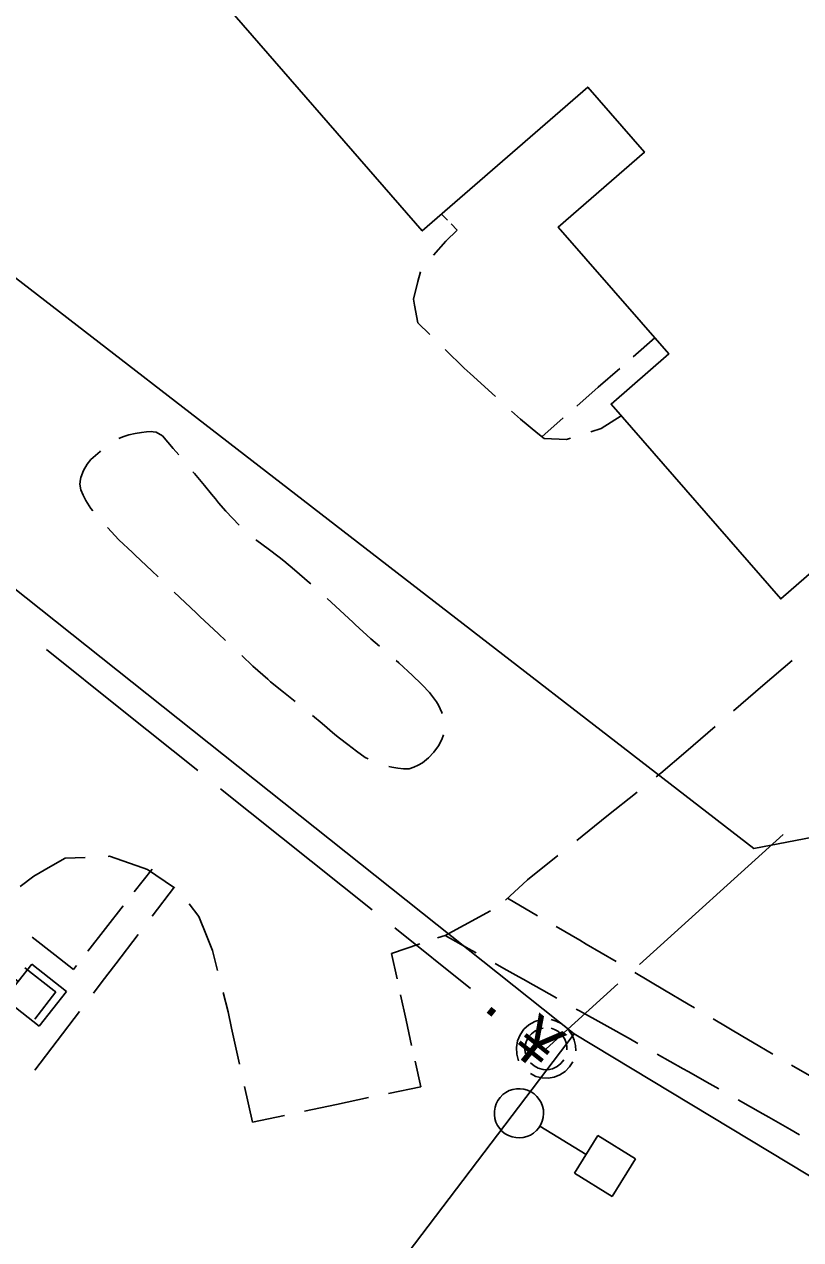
# Model space of a CAD drawing. Extents: x 2443269 to 2494951, y 591171 to 622130.
# Drawn here: x 2462444.2 to 2462524.3, y 603560.2 to 603685.7 of the extents above; entities that cross this region are included whole.
import ezdxf

# ---------------------------------------------------------------- set-up
doc = ezdxf.new("R2010")
doc.units = 0
for name, color, linetype in [('SURVEY - CENTERLINE - Existing Roads', 7, 'Continuous'), ('SURVEY - NON-TRANSPORTATION - Buildings', 7, 'Continuous'), ('SURVEY - PROPERTY - Property Lines', 7, 'Continuous'), ('SURVEY - TRANSPORTATION - Features', 7, 'Continuous'), ('SURVEY - UTILITIES - Cable (Underground) with Text', 7, 'Continuous'), ('SURVEY - UTILITIES - Poles and Miscellaneous with Text', 7, 'Continuous'), ('SURVEY - UTILITIES - Sanitary Sewer with Text', 7, 'Continuous')]:
    doc.layers.add(name, color=color, linetype=linetype)

# ---------------------------------------------------------------- blocks, each defined once
blk = doc.blocks.new('xlp')
at = {"layer": 'SURVEY - UTILITIES - Cable (Underground) with Text'}
for p, q in [((10.122, 2.523), (9.74, 2.449)), ((10.511, 2.538), (10.122, 2.523)), ((10.122, 2.523), (10.122, 2.523)), ((10.897, 2.493), (10.511, 2.538)), ((10.511, 2.538), (10.511, 2.538)), ((-2.285, -2.285), (-2.285, 2.285)), ((-2.285, 2.285), (-2.285, 2.285)), ((-2.285, 2.285), (2.285, 2.285)), ((2.285, 2.285), (2.285, -2.285)), ((8.23, 1.297), (8.058, 0.949)), ((8.454, 1.616), (8.23, 1.297)), ((8.23, 1.297), (8.23, 1.297)), ((8.724, 1.896), (8.454, 1.616)), ((8.454, 1.616), (8.454, 1.616)), ((9.033, 2.131), (8.724, 1.896)), ((8.724, 1.896), (8.724, 1.896)), ((9.374, 2.317), (9.033, 2.131)), ((9.033, 2.131), (9.033, 2.131)), ((9.74, 2.449), (9.374, 2.317)), ((9.374, 2.317), (9.374, 2.317)), ((9.74, 2.449), (9.74, 2.449)), ((11.272, 2.39), (10.897, 2.493)), ((10.897, 2.493), (10.897, 2.493)), ((11.627, 2.231), (11.272, 2.39)), ((11.272, 2.39), (11.272, 2.39)), ((11.953, 2.02), (11.627, 2.231)), ((11.627, 2.231), (11.627, 2.231)), ((12.244, 1.761), (11.953, 2.02)), ((11.953, 2.02), (11.953, 2.02)), ((12.491, 1.461), (12.244, 1.761)), ((12.244, 1.761), (12.244, 1.761)), ((12.69, 1.127), (12.491, 1.461)), ((12.491, 1.461), (12.491, 1.461)), ((2.285, 0), (7.873, 0)), ((7.94, 0.578), (7.881, 0.194)), ((7.881, 0.194), (7.881, 0.194)), ((7.881, 0.194), (7.881, -0.194)), ((8.058, 0.949), (7.94, 0.578)), ((7.94, 0.578), (7.94, 0.578)), ((8.058, 0.949), (8.058, 0.949)), ((12.835, 0.766), (12.69, 1.127)), ((12.69, 1.127), (12.69, 1.127)), ((12.924, 0.387), (12.835, 0.766)), ((12.835, 0.766), (12.835, 0.766)), ((12.953, 0), (12.924, 0.387)), ((12.924, 0.387), (12.924, 0.387)), ((12.924, -0.387), (12.953, 0)), ((7.881, -0.194), (7.881, -0.194)), ((7.881, -0.194), (7.94, -0.578)), ((7.94, -0.578), (7.94, -0.578)), ((7.94, -0.578), (8.058, -0.949)), ((8.058, -0.949), (8.058, -0.949)), ((8.058, -0.949), (8.23, -1.297)), ((12.491, -1.461), (12.69, -1.127)), ((12.69, -1.127), (12.835, -0.766)), ((12.69, -1.127), (12.69, -1.127)), ((12.835, -0.766), (12.924, -0.387)), ((12.835, -0.766), (12.835, -0.766)), ((12.924, -0.387), (12.924, -0.387)), ((2.285, -2.285), (-2.285, -2.285)), ((-2.285, -2.285), (-2.285, -2.285)), ((2.285, -2.285), (2.285, -2.285)), ((8.23, -1.297), (8.23, -1.297)), ((8.23, -1.297), (8.454, -1.616)), ((8.454, -1.616), (8.454, -1.616)), ((8.454, -1.616), (8.724, -1.896)), ((8.724, -1.896), (8.724, -1.896)), ((8.724, -1.896), (9.033, -2.131)), ((9.033, -2.131), (9.033, -2.131)), ((9.033, -2.131), (9.374, -2.317)), ((9.374, -2.317), (9.374, -2.317)), ((9.374, -2.317), (9.74, -2.449)), ((9.74, -2.449), (9.74, -2.449)), ((9.74, -2.449), (10.122, -2.523)), ((10.511, -2.538), (10.897, -2.493)), ((10.897, -2.493), (11.272, -2.39)), ((10.897, -2.493), (10.897, -2.493)), ((11.272, -2.39), (11.627, -2.231)), ((11.272, -2.39), (11.272, -2.39)), ((11.627, -2.231), (11.953, -2.02)), ((11.627, -2.231), (11.627, -2.231)), ((11.953, -2.02), (12.244, -1.761)), ((11.953, -2.02), (11.953, -2.02)), ((12.244, -1.761), (12.491, -1.461)), ((12.244, -1.761), (12.244, -1.761)), ((12.491, -1.461), (12.491, -1.461)), ((10.122, -2.523), (10.122, -2.523)), ((10.122, -2.523), (10.511, -2.538)), ((10.511, -2.538), (10.511, -2.538))]:
    blk.add_line(p, q, dxfattribs=at)
blk = doc.blocks.new('xmh')
at = {"layer": 'SURVEY - CENTERLINE - Existing Roads'}
for p, q in [((-1.171, 2.844), (-1.773, 2.501)), ((-0.508, 3.048), (-1.171, 2.844)), ((-1.171, 2.844), (-1.171, 2.844)), ((1.042, 2.883), (0.508, 3.048)), ((1.539, 2.628), (1.042, 2.883)), ((1.042, 2.883), (1.042, 2.883)), ((1.985, 2.291), (1.539, 2.628)), ((1.539, 2.628), (1.539, 2.628)), ((-2.684, 1.466), (-2.948, 0.825)), ((-2.286, 2.034), (-2.684, 1.466)), ((-2.684, 1.466), (-2.684, 1.466)), ((-1.773, 2.501), (-2.286, 2.034)), ((-2.286, 2.034), (-2.286, 2.034)), ((-1.525, 1.574), (-1.822, 1.23)), ((-1.773, 2.501), (-1.773, 2.501)), ((-1.161, 1.847), (-1.525, 1.574)), ((-1.525, 1.574), (-1.525, 1.574)), ((-0.748, 2.036), (-1.161, 1.847)), ((-1.161, 1.847), (-1.161, 1.847)), ((-0.304, 2.133), (-0.748, 2.036)), ((-0.748, 2.036), (-0.748, 2.036)), ((0.864, 2.014), (0.508, 2.133)), ((1.194, 1.835), (0.864, 2.014)), ((0.864, 2.014), (0.864, 2.014)), ((1.487, 1.599), (1.194, 1.835)), ((1.194, 1.835), (1.194, 1.835)), ((1.734, 1.316), (1.487, 1.599)), ((1.487, 1.599), (1.487, 1.599)), ((1.927, 0.994), (1.734, 1.316)), ((1.734, 1.316), (1.734, 1.316)), ((2.366, 1.882), (1.985, 2.291)), ((1.985, 2.291), (1.985, 2.291)), ((2.671, 1.413), (2.366, 1.882)), ((2.366, 1.882), (2.366, 1.882)), ((2.89, 0.899), (2.671, 1.413)), ((2.671, 1.413), (2.671, 1.413)), ((-2.948, 0.825), (-3.065, 0.141)), ((-3.065, 0.141), (-3.065, 0.141)), ((-3.065, 0.141), (-3.03, -0.551)), ((-2.948, 0.825), (-2.948, 0.825)), ((-2.167, 0.395), (-2.198, -0.058)), ((-2.039, 0.831), (-2.167, 0.395)), ((-2.167, 0.395), (-2.167, 0.395)), ((-1.822, 1.23), (-2.039, 0.831)), ((-2.039, 0.831), (-2.039, 0.831)), ((-1.822, 1.23), (-1.822, 1.23)), ((2.061, 0.643), (1.927, 0.994)), ((1.927, 0.994), (1.927, 0.994)), ((2.13, 0.274), (2.061, 0.643)), ((2.061, 0.643), (2.061, 0.643)), ((2.133, -0.101), (2.13, 0.274)), ((2.13, 0.274), (2.13, 0.274)), ((3.017, 0.354), (2.89, 0.899)), ((2.89, 0.899), (2.89, 0.899)), ((3.048, -0.203), (3.017, 0.354)), ((3.017, 0.354), (3.017, 0.354)), ((-3.03, -0.551), (-3.03, -0.551)), ((-3.03, -0.551), (-2.844, -1.219)), ((-2.198, -0.058), (-2.198, -0.058)), ((-2.198, -0.058), (-2.133, -0.508)), ((1.518, -1.512), (1.828, -1.117)), ((-1.625, -1.422), (-1.25, -1.756)), ((-1.25, -1.756), (-1.25, -1.756)), ((-1.25, -1.756), (-0.808, -1.995)), ((-0.808, -1.995), (-0.808, -1.995)), ((-0.808, -1.995), (-0.323, -2.125)), ((-0.323, -2.125), (-0.323, -2.125)), ((-0.323, -2.125), (0.178, -2.14)), ((0.178, -2.14), (0.67, -2.038)), ((0.178, -2.14), (0.178, -2.14)), ((0.67, -2.038), (1.125, -1.825)), ((0.67, -2.038), (0.67, -2.038)), ((1.125, -1.825), (1.518, -1.512)), ((1.125, -1.825), (1.125, -1.825)), ((1.426, -2.675), (1.958, -2.32)), ((1.518, -1.512), (1.518, -1.512)), ((1.958, -2.32), (2.403, -1.862)), ((1.958, -2.32), (1.958, -2.32)), ((2.403, -1.862), (2.743, -1.32)), ((2.403, -1.862), (2.403, -1.862)), ((-1.625, -2.54), (-1.054, -2.827)), ((-1.054, -2.827), (-1.054, -2.827)), ((-1.054, -2.827), (-0.436, -2.988)), ((-0.436, -2.988), (-0.436, -2.988)), ((-0.436, -2.988), (0.202, -3.016)), ((0.202, -3.016), (0.832, -2.91)), ((0.202, -3.016), (0.202, -3.016)), ((0.832, -2.91), (1.426, -2.675)), ((0.832, -2.91), (0.832, -2.91)), ((1.426, -2.675), (1.426, -2.675))]:
    blk.add_line(p, q, dxfattribs=at)

msp = doc.modelspace()

# ---------------------------------------------------------------- linework, layer by layer
at = {"layer": 'SURVEY - NON-TRANSPORTATION - Buildings'}
msp.add_lwpolyline([(2462563.126, 603701.07), (2462586.528, 603674.164), (2462574.769, 603663.938), (2462575.704, 603662.865), (2462552.863, 603642.999), (2462542.66, 603654.728), (2462537.378, 603650.135), (2462542.624, 603644.105), (2462522.207, 603626.349), (2462504.707, 603646.47), (2462510.652, 603651.641), (2462499.264, 603664.735), (2462508.149, 603672.464), (2462502.292, 603679.197), (2462485.222, 603664.351), (2462462.817, 603690.112)], dxfattribs=at)
at = {"layer": 'SURVEY - PROPERTY - Property Lines'}
msp.add_line((2462730.21, 603640.614), (2462519.418, 603600.599), dxfattribs=at)
for points in [[(2462304.097, 603711.613), (2462436.106, 603664.991), (2462519.418, 603600.599)], [(2462432.163, 603490.9), (2462500.897, 603581.448), (2462423.798, 603642.815), (2462421.658, 603643.571), (2462309.846, 603683.059), (2462297.79, 603682.294)], [(2462500.897, 603581.448), (2462661.664, 603484.397), (2462728.654, 603484.102), (2462718.494, 603351.11)]]:
    msp.add_lwpolyline(points, dxfattribs=at)
at = {"layer": 'SURVEY - TRANSPORTATION - Features'}
for p, q in [((2462487.819, 603665.448), (2462487.2, 603666.07)), ((2462487.2, 603666.07), (2462487.2, 603666.07)), ((2462487.666, 603663.285), (2462488.824, 603664.436)), ((2462488.824, 603664.436), (2462488.206, 603665.059)), ((2462488.824, 603664.436), (2462488.824, 603664.436)), ((2462486.373, 603661.854), (2462487.666, 603663.285)), ((2462484.307, 603657.307), (2462484.783, 603659.125)), ((2462484.783, 603659.125), (2462485.031, 603660.122)), ((2462484.429, 603656.664), (2462484.307, 603657.307)), ((2462484.773, 603654.859), (2462484.429, 603656.664)), ((2462486.005, 603653.652), (2462484.773, 603654.859)), ((2462506.99, 603651.358), (2462509.208, 603653.301)), ((2462509.208, 603653.301), (2462509.208, 603653.301)), ((2462489.546, 603650.181), (2462487.594, 603652.094)), ((2462490.16, 603649.624), (2462489.546, 603650.181)), ((2462492.8, 603647.233), (2462490.16, 603649.624)), ((2462503.385, 603648.199), (2462505.603, 603650.143)), ((2462501.166, 603646.256), (2462503.385, 603648.199)), ((2462495.357, 603644.915), (2462494.449, 603645.738)), ((2462497.159, 603643.428), (2462495.357, 603644.915)), ((2462497.561, 603643.098), (2462499.78, 603645.041)), ((2462505.763, 603645.256), (2462503.7, 603643.951)), ((2462453.935, 603642.897), (2462454.33, 603643.091)), ((2462454.33, 603643.091), (2462454.953, 603643.291)), ((2462454.953, 603643.291), (2462455.603, 603643.432)), ((2462455.603, 603643.432), (2462456.259, 603643.527)), ((2462456.259, 603643.527), (2462456.777, 603643.596)), ((2462456.777, 603643.596), (2462457.299, 603643.639)), ((2462457.299, 603643.639), (2462457.476, 603643.619)), ((2462457.476, 603643.619), (2462457.785, 603643.583)), ((2462457.785, 603643.583), (2462458.434, 603643.186)), ((2462458.434, 603643.186), (2462458.992, 603642.546)), ((2462497.794, 603642.904), (2462497.159, 603643.428)), ((2462500.101, 603642.809), (2462497.794, 603642.904)), ((2462500.511, 603642.939), (2462500.101, 603642.809)), ((2462503.7, 603643.951), (2462502.633, 603643.612)), ((2462451.502, 603641.169), (2462451.987, 603641.575)), ((2462451.987, 603641.575), (2462452.051, 603641.626)), ((2462458.992, 603642.546), (2462459.53, 603641.89)), ((2462459.53, 603641.89), (2462460.111, 603641.237)), ((2462450.271, 603639.607), (2462450.649, 603640.256)), ((2462450.649, 603640.256), (2462451.039, 603640.735)), ((2462451.039, 603640.735), (2462451.502, 603641.169)), ((2462460.111, 603641.237), (2462460.113, 603641.234)), ((2462449.996, 603638.895), (2462450.271, 603639.607)), ((2462461.573, 603639.484), (2462461.738, 603639.289)), ((2462461.738, 603639.289), (2462462.246, 603638.682)), ((2462449.904, 603638.183), (2462449.975, 603638.731)), ((2462450.016, 603637.619), (2462449.904, 603638.183)), ((2462449.975, 603638.731), (2462449.996, 603638.895)), ((2462462.246, 603638.682), (2462462.755, 603638.075)), ((2462462.755, 603638.075), (2462463.483, 603637.182)), ((2462450.248, 603637.058), (2462450.016, 603637.619)), ((2462450.521, 603636.516), (2462450.248, 603637.058)), ((2462451.049, 603635.686), (2462450.521, 603636.516)), ((2462463.483, 603637.182), (2462463.896, 603636.673)), ((2462463.896, 603636.673), (2462464.208, 603636.287)), ((2462451.254, 603635.438), (2462451.049, 603635.686)), ((2462464.208, 603636.287), (2462464.96, 603635.414)), ((2462464.96, 603635.414), (2462465.636, 603634.682)), ((2462465.636, 603634.682), (2462466.328, 603633.964)), ((2462453.93, 603632.468), (2462452.756, 603633.724)), ((2462466.328, 603633.964), (2462466.332, 603633.96)), ((2462455.33, 603631.143), (2462453.93, 603632.468)), ((2462468.049, 603632.465), (2462468.159, 603632.376)), ((2462468.159, 603632.376), (2462469.323, 603631.536)), ((2462469.323, 603631.536), (2462470.475, 603630.676)), ((2462455.626, 603630.863), (2462455.33, 603631.143)), ((2462457.328, 603629.269), (2462455.626, 603630.863)), ((2462470.475, 603630.676), (2462470.962, 603630.272)), ((2462470.962, 603630.272), (2462472.053, 603629.367)), ((2462457.983, 603628.641), (2462457.328, 603629.269)), ((2462472.053, 603629.367), (2462473.598, 603628.019)), ((2462473.598, 603628.019), (2462473.732, 603627.9)), ((2462461.895, 603624.912), (2462459.628, 603627.063)), ((2462475.43, 603626.38), (2462476.731, 603625.191)), ((2462476.731, 603625.191), (2462478.107, 603623.903)), ((2462462.276, 603624.555), (2462461.895, 603624.912)), ((2462464.199, 603622.757), (2462462.276, 603624.555)), ((2462464.937, 603622.061), (2462464.199, 603622.757)), ((2462478.107, 603623.903), (2462478.316, 603623.708)), ((2462478.316, 603623.708), (2462479.914, 603622.238)), ((2462479.914, 603622.238), (2462480.815, 603621.461)), ((2462467.755, 603619.42), (2462466.598, 603620.5)), ((2462469.301, 603618.052), (2462467.755, 603619.42)), ((2462482.549, 603619.981), (2462482.827, 603619.745)), ((2462482.827, 603619.745), (2462484.228, 603618.442)), ((2462520.364, 603617.407), (2462523.397, 603620.012)), ((2462469.579, 603617.806), (2462469.301, 603618.052)), ((2462470.908, 603616.716), (2462469.579, 603617.806)), ((2462484.228, 603618.442), (2462485.114, 603617.589)), ((2462472.131, 603615.752), (2462470.908, 603616.716)), ((2462485.114, 603617.589), (2462485.211, 603617.489)), ((2462485.211, 603617.489), (2462485.973, 603616.707)), ((2462485.973, 603616.707), (2462486.692, 603615.732)), ((2462517.331, 603614.801), (2462520.364, 603617.407)), ((2462486.692, 603615.732), (2462486.892, 603615.375)), ((2462486.892, 603615.375), (2462487.073, 603615.007)), ((2462474.904, 603613.478), (2462473.906, 603614.323)), ((2462487.073, 603615.007), (2462487.233, 603614.63)), ((2462487.233, 603614.63), (2462487.273, 603614.523)), ((2462476.2, 603612.366), (2462474.904, 603613.478)), ((2462512.402, 603610.568), (2462515.435, 603613.173)), ((2462476.697, 603611.976), (2462476.2, 603612.366)), ((2462477.538, 603611.316), (2462476.697, 603611.976)), ((2462487.243, 603611.854), (2462486.895, 603611.198)), ((2462487.41, 603612.311), (2462487.243, 603611.854)), ((2462478.434, 603610.637), (2462477.538, 603611.316)), ((2462479.349, 603609.981), (2462478.434, 603610.637)), ((2462486.439, 603610.539), (2462485.882, 603609.945)), ((2462486.895, 603611.198), (2462486.439, 603610.539)), ((2462509.848, 603608.373), (2462512.402, 603610.568)), ((2462479.639, 603609.829), (2462479.349, 603609.981)), ((2462482.105, 603608.993), (2462481.772, 603609.06)), ((2462482.702, 603608.879), (2462482.105, 603608.993)), ((2462483.303, 603608.797), (2462482.702, 603608.879)), ((2462484.359, 603608.97), (2462483.887, 603608.826)), ((2462484.822, 603609.19), (2462484.359, 603608.97)), ((2462485.252, 603609.449), (2462484.822, 603609.19)), ((2462485.882, 603609.945), (2462485.252, 603609.449)), ((2462483.887, 603608.826), (2462483.303, 603608.797)), ((2462509.356, 603607.979), (2462509.848, 603608.373)), ((2462504.284, 603603.917), (2462507.405, 603606.417)), ((2462501.163, 603601.418), (2462504.284, 603603.917)), ((2462446.892, 603598.728), (2462448.382, 603599.581)), ((2462448.382, 603599.581), (2462450.446, 603599.672)), ((2462452.808, 603599.777), (2462452.962, 603599.784)), ((2462452.962, 603599.784), (2462456.394, 603598.608)), ((2462496.092, 603597.356), (2462499.212, 603599.856)), ((2462443.741, 603596.651), (2462445.16, 603597.737)), ((2462445.16, 603597.737), (2462446.892, 603598.728)), ((2462457.351, 603598.465), (2462455.522, 603596.124)), ((2462456.394, 603598.608), (2462456.895, 603598.436)), ((2462456.895, 603598.436), (2462459.579, 603596.598)), ((2462459.678, 603596.648), (2462457.37, 603593.616)), ((2462493.831, 603595.263), (2462496.092, 603597.356)), ((2462496.092, 603597.356), (2462496.092, 603597.356)), ((2462497.119, 603593.65), (2462494.028, 603595.447)), ((2462454.378, 603594.66), (2462452.549, 603592.319)), ((2462461.17, 603594.88), (2462462.191, 603593.573)), ((2462489.565, 603592.689), (2462492.274, 603594.157)), ((2462462.191, 603593.573), (2462462.978, 603591.6)), ((2462487.594, 603591.621), (2462489.565, 603592.689)), ((2462447.323, 603589.62), (2462444.982, 603591.45)), ((2462452.549, 603592.319), (2462450.719, 603589.978)), ((2462455.928, 603591.721), (2462453.62, 603588.69)), ((2462462.978, 603591.6), (2462463.592, 603590.06)), ((2462486.8, 603591.352), (2462487.594, 603591.621)), ((2462490.042, 603590.24), (2462487.594, 603591.621)), ((2462501.489, 603591.11), (2462499.052, 603592.526)), ((2462463.592, 603590.06), (2462464.11, 603587.999)), ((2462482.059, 603589.741), (2462484.976, 603590.732)), ((2462490.772, 603589.83), (2462490.042, 603590.24)), ((2462502.142, 603590.726), (2462501.489, 603591.11)), ((2462505.226, 603588.916), (2462502.142, 603590.726)), ((2462449.258, 603588.108), (2462447.323, 603589.62)), ((2462482.632, 603587.124), (2462482.059, 603589.741)), ((2462482.059, 603589.741), (2462482.059, 603589.741)), ((2462447.229, 603585.935), (2462444.231, 603588.281)), ((2462449.575, 603588.514), (2462449.258, 603588.108)), ((2462453.62, 603588.69), (2462452.22, 603586.851)), ((2462493.66, 603588.203), (2462492.76, 603588.712)), ((2462494.874, 603587.52), (2462493.66, 603588.203)), ((2462510.232, 603585.965), (2462507.152, 603587.783)), ((2462452.22, 603586.851), (2462451.313, 603585.658)), ((2462495.938, 603586.921), (2462494.874, 603587.52)), ((2462496.114, 603586.822), (2462495.938, 603586.921)), ((2462497.525, 603586.028), (2462496.114, 603586.822)), ((2462445.248, 603582.982), (2462447.433, 603585.775)), ((2462447.433, 603585.775), (2462447.229, 603585.935)), ((2462464.687, 603585.707), (2462465.189, 603583.711)), ((2462483.562, 603582.871), (2462482.99, 603585.489)), ((2462499.12, 603585.134), (2462497.525, 603586.028)), ((2462512.66, 603584.532), (2462510.232, 603585.965)), ((2462501.466, 603583.82), (2462501.109, 603584.019)), ((2462504.002, 603582.402), (2462501.466, 603583.82)), ((2462513.311, 603584.147), (2462512.66, 603584.532)), ((2462449.871, 603583.763), (2462447.563, 603580.731)), ((2462465.189, 603583.711), (2462465.565, 603582.028)), ((2462484.134, 603580.254), (2462483.562, 603582.871)), ((2462518.313, 603581.189), (2462515.235, 603583.009)), ((2462465.565, 603582.028), (2462466.388, 603578.336)), ((2462504.294, 603582.239), (2462504.002, 603582.402)), ((2462506.702, 603580.893), (2462504.294, 603582.239)), ((2462447.563, 603580.731), (2462445.256, 603577.699)), ((2462507.478, 603580.459), (2462506.702, 603580.893)), ((2462519.297, 603580.608), (2462518.313, 603581.189)), ((2462521.392, 603579.369), (2462519.297, 603580.608)), ((2462512.161, 603577.842), (2462509.469, 603579.347)), ((2462485.065, 603576.001), (2462484.492, 603578.619)), ((2462512.653, 603577.565), (2462512.161, 603577.842)), ((2462514.884, 603576.31), (2462512.653, 603577.565)), ((2462525.163, 603577.14), (2462523.316, 603578.232)), ((2462515.832, 603575.775), (2462514.884, 603576.31)), ((2462466.902, 603576.029), (2462467.725, 603572.337)), ((2462481.762, 603575.303), (2462485.065, 603576.001)), ((2462485.065, 603576.001), (2462485.065, 603576.001)), ((2462473.092, 603573.471), (2462476.395, 603574.169)), ((2462476.395, 603574.169), (2462479.698, 603574.867)), ((2462520.357, 603573.209), (2462517.818, 603574.655)), ((2462467.725, 603572.337), (2462471.028, 603573.035)), ((2462520.988, 603572.848), (2462520.357, 603573.209)), ((2462523.142, 603571.615), (2462520.988, 603572.848)), ((2462524.151, 603571.031), (2462523.142, 603571.615))]:
    msp.add_line(p, q, dxfattribs=at)
at = {"layer": 'SURVEY - UTILITIES - Sanitary Sewer with Text'}
for p, q in [((2462446.463, 603621.115), (2462454.273, 603614.869)), ((2462454.273, 603614.869), (2462462.083, 603608.624)), ((2462464.426, 603606.75), (2462480.045, 603594.259)), ((2462507.646, 603588.618), (2462522.473, 603602.039)), ((2462482.388, 603592.385), (2462490.198, 603586.14)), ((2462498.008, 603579.894), (2462505.421, 603586.605))]:
    msp.add_line(p, q, dxfattribs=at)

# ---------------------------------------------------------------- block references
at = {"layer": 'SURVEY - UTILITIES - Poles and Miscellaneous with Text'}
for p, rotation in [((2462445.324, 603585.45), 141.65244617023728), ((2462504.077, 603567.806), 148.43937626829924)]:
    msp.add_blockref('xlp', p, dxfattribs=dict(at, rotation=rotation))
at = {"layer": 'SURVEY - UTILITIES - Sanitary Sewer with Text'}
msp.add_blockref('xmh', (2462498.008, 603579.894), dxfattribs=at)

# ---------------------------------------------------------------- texts
for s, p in [('·', (2462490.263, 603582.886)), ('¥', (2462494.168, 603579.763))]:
    msp.add_text(s, height=5, rotation=321.35016, dxfattribs=at).set_placement(p)

doc.saveas('drawing.dxf')
